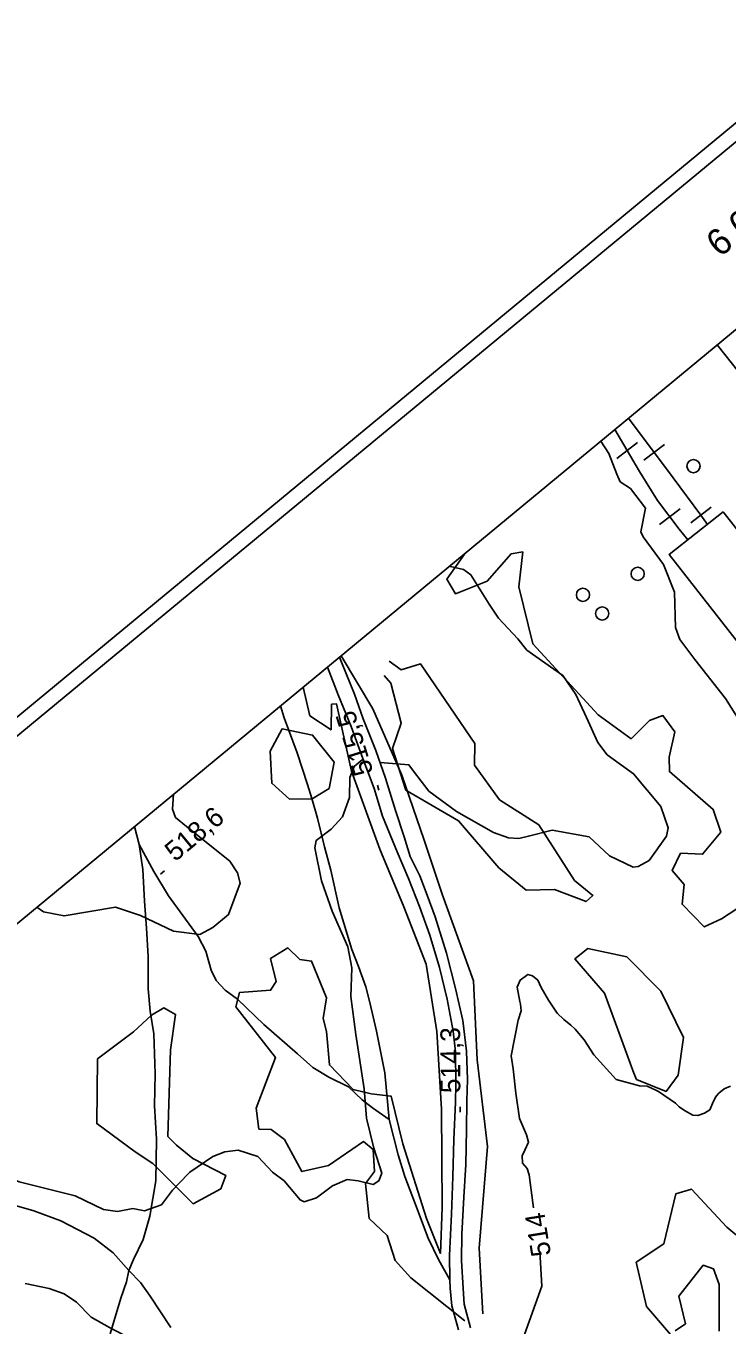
# Model space of a CAD drawing. Extents: x 347059 to 352153, y 6073752 to 6078601.
# Drawn here: x 347435.5 to 347595.5, y 6075937.3 to 6076233.9 of the extents above; entities that cross this region are included whole.
import ezdxf

# ---------------------------------------------------------------- set-up
doc = ezdxf.new("R2010")
doc.units = 0
for name, color, linetype in [('Level 19', 7, 'Continuous'), ('Level 2', 7, 'Continuous'), ('Level 22', 7, 'Continuous'), ('Level 23', 7, 'Continuous'), ('Level 3', 7, 'Continuous'), ('Level 31', 7, 'Continuous'), ('Level 36', 7, 'Continuous'), ('Level 4', 7, 'Continuous'), ('Level 44', 7, 'Continuous'), ('Level 60', 7, 'Continuous'), ('Level 61', 7, 'Continuous')]:
    doc.layers.add(name, color=color, linetype=linetype)

msp = doc.modelspace()

# ---------------------------------------------------------------- linework, layer by layer
at = {"layer": 'Level 19'}
for points in [[(347534.19, 6075936.44), (347532.69, 6075941.88), (347532.27, 6075945.9), (347532.23, 6075947.84), (347532.14, 6075953.36), (347532.58, 6075962.81), (347532.87, 6075971.37), (347533.15, 6075979.85), (347533.52, 6075988.4), (347533.59, 6075992.46), (347533.54, 6075999.83), (347533.01, 6076004.59), (347531.57, 6076011.9), (347529.88, 6076019.07), (347527.68, 6076026.48), (347525.29, 6076033.05), (347522.76, 6076039.43), (347520.18, 6076045.52), (347516.85, 6076053.62), (347514.94, 6076059.91), (347512.13, 6076067.4), (347509.68, 6076074.13), (347506.69, 6076081.3), (347504.26, 6076087.65)], [(347507.01, 6076089.92), (347507.47, 6076088.75), (347510.48, 6076081.46), (347512.41, 6076075.87), (347515.36, 6076068.65), (347517.51, 6076062.27), (347519.83, 6076054.9), (347521.82, 6076048.9), (347523.18, 6076044.4), (347525.33, 6076040.05), (347527.07, 6076035.64), (347528.89, 6076030.7), (347531.47, 6076022.41), (347533.5, 6076014.32), (347535.18, 6076006.99), (347535.99, 6076000.05), (347536.22, 6075993.52), (347536.06, 6075988.7), (347536.01, 6075982.15), (347535.89, 6075974.19), (347535.44, 6075966.7), (347534.95, 6075958.27), (347534.9, 6075952.25), (347535.27, 6075945.84), (347535.52, 6075942.28), (347536.9, 6075936.88)]]:
    msp.add_lwpolyline(points, dxfattribs=at)
at = {"layer": 'Level 2'}
for points in [[(347600.81, 6076071.44), (347595.11, 6076080.47), (347588.14, 6076089.38), (347584.7, 6076093.92), (347583.73, 6076096.72), (347583.49, 6076104.75), (347580.96, 6076111.05), (347576.36, 6076117.38), (347575.83, 6076118.52), (347576.89, 6076123.89), (347573.45, 6076128.43), (347571.09, 6076129.95), (347570.32, 6076131.64), (347568.53, 6076136.37), (347566.68, 6076139.22)], [(347543.33, 6076098.82), (347541.22, 6076101.99), (347536.97, 6076108.69), (347535.36, 6076109.95), (347532.36, 6076110.63), (347532.16, 6076110.7)], [(347516.28, 6076065.91), (347522.88, 6076065.31), (347523.95, 6076063.89), (347527.39, 6076059.36), (347533.74, 6076054.68), (347542.15, 6076049.89), (347545.6, 6076048.68), (347547.99, 6076048.54), (347550.14, 6076049.1), (347555.57, 6076050.43), (347563.99, 6076048.89), (347568.66, 6076044.58), (347574.07, 6076041.97), (347575.22, 6076042.13), (347577.68, 6076043.48), (347581.68, 6076049.1), (347582.07, 6076050.94), (347580.41, 6076055.86), (347574.15, 6076063.33), (347568.1, 6076067.66), (347566, 6076070.46), (347563.38, 6076076.14), (347560.94, 6076081.37), (347558.02, 6076085.74), (347549.81, 6076091.53), (347547.73, 6076094.13), (347543.33, 6076098.82)], [(347459.87, 6075964.09), (347462.52, 6075963.56), (347466.37, 6075964.97), (347468.94, 6075968.31), (347470.27, 6075969.75), (347472.83, 6075972.4), (347478.15, 6075975.97), (347480.87, 6075977.02), (347483.87, 6075977.4), (347488.36, 6075975.95), (347491.71, 6075972.4), (347494.4, 6075970.41), (347498.02, 6075966.1), (347499, 6075965.66), (347501.75, 6075966.51), (347505.42, 6075969.27), (347508.78, 6075970.72), (347511.28, 6075970.44), (347514.75, 6075969.57), (347516.04, 6075970.44), (347516.66, 6075972.18), (347514.9, 6075977.85), (347513.22, 6075984.72), (347512.68, 6075991.43), (347510.78, 6076003.85), (347509.62, 6076012.51), (347509.87, 6076018.99), (347508.9, 6076023.82), (347505.33, 6076031.94), (347502.89, 6076038.91), (347501.43, 6076046.42), (347501.73, 6076048.1), (347505.13, 6076050.64), (347507.71, 6076053.45), (347509.31, 6076057.91), (347509.41, 6076062.46), (347510.37, 6076064.94), (347512.24, 6076066.46), (347512.5, 6076066.42)], [(347437.95, 6076032.85), (347439.47, 6076031.78), (347444.15, 6076030.89), (347455.88, 6076032.86), (347461.62, 6076031), (347469.14, 6076027.41), (347475.18, 6076026.62), (347478.1, 6076028.22), (347481.66, 6076031.19), (347484.32, 6076038.37), (347483.73, 6076040.73), (347481.98, 6076043.38), (347471.27, 6076051.99), (347469.59, 6076053.34), (347468.92, 6076055.26), (347469.15, 6076058.63)], [(347551.34, 6075964.24), (347551.14, 6075965.43), (347550.36, 6075971.8), (347549.85, 6075973.23), (347548.8, 6075974.48), (347548.75, 6075976.16), (347549.3, 6075977.41), (347550.2, 6075979.22), (347549.71, 6075980.93), (347548.11, 6075984.63), (347547.31, 6075990.43), (347546.65, 6075996.01), (347546.24, 6075998.93), (347547.84, 6076007.07), (347548.51, 6076009.18), (347548.38, 6076010.74), (347548.18, 6076011.32), (347547.6, 6076014.62), (347548.24, 6076016.24), (347550, 6076017.54), (347551.07, 6076017.17), (347552.31, 6076016.19), (347553.05, 6076014.55), (347554.71, 6076011.67), (347556.74, 6076008.71), (347558.23, 6076007.27), (347559.81, 6076005.97), (347560.8, 6076005.01), (347562.87, 6076002.62), (347565.07, 6075999.21), (347570.16, 6075993.52), (347575.51, 6075992.08), (347577.22, 6075992.04), (347579.27, 6075991.08), (347579.86, 6075990.83), (347583.7, 6075988.16), (347584.53, 6075987.28), (347585.78, 6075986.46), (347587.69, 6075985.39), (347588.83, 6075985.31), (347590.33, 6075985.85), (347591.53, 6075986.66), (347592.4, 6075988.63), (347592.95, 6075989.57), (347593.1, 6075989.84), (347593.63, 6075990.45), (347594.87, 6075991.38), (347596.3, 6075992.01)], [(347459.87, 6075964.09), (347456.36, 6075963.43), (347453.15, 6075963.92), (347446.71, 6075967.02), (347433.94, 6075970.2), (347426.06, 6075973.57), (347418.44, 6075976.11), (347415.29, 6075978.55), (347410.61, 6075985.41), (347402.54, 6075996.32), (347398.71, 6076000.42)], [(347546.28, 6075904.34), (347546.31, 6075904.34), (347546.04, 6075911), (347545.31, 6075914.68), (347544.95, 6075921.26), (347546.87, 6075930.39), (347548.84, 6075934.27), (347553.19, 6075946.39), (347552.76, 6075954.34)], [(347435.26, 6075947), (347440.72, 6075945.85), (347444.21, 6075944.67), (347446.99, 6075942.75), (347450.35, 6075939.33), (347454.54, 6075936.97), (347457.69, 6075935.26), (347459.64, 6075933.7), (347463.27, 6075930.11), (347467.36, 6075925.18), (347473.51, 6075917.74), (347478.21, 6075912.38), (347482.68, 6075908.43), (347485.54, 6075906.57), (347487.68, 6075904.78), (347488.11, 6075903.95), (347488.18, 6075903.21)]]:
    msp.add_lwpolyline(points, dxfattribs=at)
at = {"layer": 'Level 22'}
for points in [[(347493.55, 6076078.79), (347494.43, 6076076.05), (347497.35, 6076068.06), (347499.69, 6076060.86), (347500.7, 6076057.66), (347501.98, 6076053.17), (347503.64, 6076046.66), (347505.06, 6076041.31), (347506.97, 6076032.75), (347509.82, 6076023.19), (347511.39, 6076019.33), (347513.03, 6076014.69), (347513.98, 6076011.12), (347515.47, 6076004.55), (347517.39, 6075995.09), (347518.4, 6075984.4), (347520.39, 6075976.36), (347521.92, 6075971.4), (347524.37, 6075965.03), (347527.28, 6075957.32), (347529.6, 6075952.51), (347532.23, 6075947.84)], [(347454.66, 6075935.55), (347457.11, 6075943.69), (347458.41, 6075947.37), (347458.93, 6075950), (347460.01, 6075952.44), (347462.24, 6075957.07), (347463.7, 6075962.4), (347465.13, 6075970.42), (347465.29, 6075979.92), (347464.81, 6075987.51), (347464.93, 6075994.86), (347464.61, 6076003.94), (347463.83, 6076009.16), (347463.37, 6076014.27), (347463.36, 6076021.58), (347462.96, 6076028.1), (347462.5, 6076034.26), (347462.16, 6076041.43), (347461.3, 6076047.17), (347460.2, 6076051.24)], [(347461.3, 6076047.17), (347464.68, 6076041.03), (347468.03, 6076035.46), (347471.26, 6076030.99), (347474.79, 6076026.17), (347476.48, 6076022.8), (347477.74, 6076018.52), (347478.89, 6076016.12), (347480.92, 6076013.93), (347483.76, 6076011.85), (347489.74, 6076006.11), (347497.47, 6075999.38), (347500.97, 6075996.27), (347504.59, 6075994.08), (347509.05, 6075991.87), (347512.24, 6075988.94), (347514.58, 6075987.09), (347518.4, 6075984.4)]]:
    msp.add_lwpolyline(points, dxfattribs=at)
at = {"layer": 'Level 23'}
for p, q in [((347570.32, 6076135.28), (347575.02, 6076138.87)), ((347576.47, 6076134.83), (347581.18, 6076138.42)), ((347580.05, 6076120.18), (347584.76, 6076123.77)), ((347587.19, 6076120.54), (347591.89, 6076124.13))]:
    msp.add_line(p, q, dxfattribs=at)
for points in [[(347712.4, 6076005.09), (347708.24, 6076010.8), (347703.32, 6076017.24), (347697.37, 6076025.51), (347689.33, 6076036.69), (347683.55, 6076044.04), (347681.95, 6076046.08), (347674.73, 6076055.46), (347666.49, 6076066.31), (347656.23, 6076079.58), (347645.2, 6076094.02), (347634.71, 6076107.48), (347624.12, 6076121.15), (347616.85, 6076130.5), (347609.67, 6076139.93), (347598.16, 6076154.94), (347593.25, 6076161.18)], [(347572.98, 6076144.43), (347583.18, 6076130.8), (347589.54, 6076122.33), (347591.02, 6076120.22)], [(347569.86, 6076141.85), (347575.48, 6076132.29), (347579.58, 6076125.67), (347584.57, 6076119.14), (347586.51, 6076116.68)]]:
    msp.add_lwpolyline(points, dxfattribs=at)
at = {"layer": 'Level 3'}
for p, q in [((347516.03, 6076059.57), (347515.67, 6076060.71)), ((347466.14, 6076040.38), (347467.06, 6076041.15)), ((347534.59, 6075986.12), (347534.59, 6075987.32))]:
    msp.add_line(p, q, dxfattribs=at)
at = {"layer": 'Level 31'}
msp.add_lwpolyline([(347594.64, 6076123.05), (347626.65, 6076082.23), (347614.26, 6076072.51), (347582.25, 6076113.33), (347594.64, 6076123.05)], dxfattribs=at)
at = {"layer": 'Level 36'}
for centre in [(347587.82, 6076133.51), (347575.09, 6076108.93), (347562.6, 6076104.13), (347567, 6076099.89)]:
    msp.add_circle(centre, 1.5, dxfattribs=at)
at = {"layer": 'Level 4'}
msp.add_lwpolyline([(347430.62, 6075965.48), (347437.23, 6075963.59), (347443.45, 6075961.28), (347451.05, 6075957.36), (347455.39, 6075953.97), (347458.31, 6075950.65), (347458.93, 6075950), (347461.59, 6075947.19), (347463.83, 6075944.13), (347468.54, 6075936.97)], dxfattribs=at)
at = {"layer": 'Level 44'}
for points in [[(347535.98, 6076113.86), (347535.56, 6076113.41), (347531.55, 6076107.71), (347533.49, 6076104.4), (347540.7, 6076107.25), (347546.21, 6076113.48), (347548.85, 6076113.93), (347548, 6076105.95), (347551.15, 6076092.95), (347566.09, 6076076.77), (347573.64, 6076071.31), (347577.78, 6076075.46), (347580.87, 6076076.6), (347583.6, 6076072.89), (347582.26, 6076067.07), (347582.33, 6076063.81), (347592.32, 6076055.16), (347594.04, 6076049.99), (347589.92, 6076044.94), (347584.9, 6076045.17), (347582.98, 6076041.26), (347585.74, 6076038.04), (347585.23, 6076033.53), (347590.28, 6076028.35), (347594.25, 6076030.23), (347602.97, 6076035.9)], [(347539.72, 6075940.05), (347538.9, 6075955.06), (347540.82, 6075978.27), (347538.46, 6075998.03), (347537.65, 6076016.05), (347530.43, 6076035.83), (347526.33, 6076048.13), (347521.26, 6076062.98), (347514.67, 6076078.12), (347507.41, 6076090.25)], [(347517.25, 6076085.72), (347518.74, 6076083.98), (347521.13, 6076074.87), (347519.14, 6076069.09), (347522.16, 6076059.6), (347534.22, 6076052.57), (347543.4, 6076041.87), (347549.6, 6076036.76), (347556.12, 6076036.91), (347563.31, 6076034.16), (347564.87, 6076035.5), (347560.67, 6076038.99), (347552.53, 6076051.64), (347543.54, 6076057.37), (347537.81, 6076065.28), (347537.94, 6076070.22), (347525.52, 6076088.39), (347521.12, 6076087.03), (347518.34, 6076089.03)], [(347498.73, 6076083.08), (347500.24, 6076076.56), (347505.11, 6076073.34), (347505.23, 6076079.18), (347506.37, 6076079.25), (347509.76, 6076063.88), (347516.26, 6076046.14), (347521.71, 6076032.97), (347526.79, 6076019.83), (347529.24, 6076004.52), (347530.34, 6075986.74), (347530.43, 6075964.31), (347530.07, 6075953.85), (347526.91, 6075961.83), (347521.5, 6075978.84), (347518.8, 6075989.77), (347514.28, 6075990.28), (347510.13, 6075991.26), (347504.71, 6075996.87), (347504.07, 6076004.47), (347503.33, 6076007.45), (347504.09, 6076012.18), (347500.67, 6076020.57), (347497.94, 6076020.94), (347495.22, 6076023.59), (347491.29, 6076021.13), (347492.6, 6076015.92), (347491.31, 6076013.91), (347484.21, 6076013.4), (347483.39, 6076010.14), (347492.41, 6075998.57), (347488.03, 6075986.97), (347488.64, 6075982.22), (347491.4, 6075982.16), (347494.47, 6075979.82), (347498.46, 6075972.52), (347504.5, 6075973.92), (347512.48, 6075979.4), (347514.71, 6075977.58), (347515.05, 6075972.53), (347512.97, 6075969.85), (347513.82, 6075961.82), (347517.92, 6075957.93), (347519.76, 6075952.26), (347523.29, 6075948.33), (347535.63, 6075938.46)], [(347504.65, 6076059.98), (347505.84, 6076065.98), (347500.87, 6076072.13), (347493.91, 6076073.56), (347491.17, 6076068.5), (347491.58, 6076061.16), (347495.61, 6076057.52), (347500.82, 6076057.6), (347504.65, 6076059.98)], [(347454.84, 6076046.81), (347454.89, 6076046.76), (347455.65, 6076047.48)], [(347574.86, 6075993.53), (347581.57, 6075990.82), (347584.3, 6075994.52), (347585.52, 6076003.12), (347580.39, 6076013.68), (347572.61, 6076021.52), (347563.73, 6076023.43), (347560.78, 6076021.05), (347567.5, 6076013.22), (347574.25, 6075994.97), (347574.86, 6075993.53)], [(347467.88, 6075980.52), (347468.42, 6076000.29), (347469.6, 6076008.39), (347466.96, 6076009.89), (347464.15, 6076008.24), (347460.04, 6076004.42), (347451.77, 6075998.24), (347451.61, 6075983.47), (347460.39, 6075977.03), (347464.42, 6075974.35), (347473.63, 6075965.2), (347479.91, 6075968.61), (347481.11, 6075971.61), (347473.54, 6075975.53), (347469.79, 6075978.56), (347467.88, 6075980.52)], [(347606.06, 6075937.08), (347606.09, 6075941.8), (347603.65, 6075945), (347602.62, 6075953.95), (347595.42, 6075959.87), (347587.37, 6075968.55), (347583.78, 6075967.44), (347581.04, 6075956.02), (347574.78, 6075951.86), (347577.1, 6075941.75), (347582.56, 6075935.39)], [(347583.66, 6075936.18), (347585.98, 6075937.83), (347584.45, 6075944.12), (347590.04, 6075951.17), (347592.41, 6075950.34), (347593.69, 6075946.74), (347593.71, 6075939.75), (347593.69, 6075936.16)]]:
    msp.add_lwpolyline(points, dxfattribs=at)
at = {"layer": 'Level 60'}
for points in [[(350488.49, 6078600.77), (347058.77, 6075766.69)], [(350488.06, 6078596.06), (347063.49, 6075766.23)]]:
    msp.add_lwpolyline(points, dxfattribs=at)
msp.add_lwpolyline([(347109.95, 6075761.81), (348728.53, 6073803.05), (351407.22, 6076016.53), (349788.63, 6077975.29)], close=True, dxfattribs=at)

# ---------------------------------------------------------------- texts
at = {"layer": 'Level 2'}
msp.add_text('514', height=4.5, rotation=99.1059, dxfattribs=at).set_placement((347555.33, 6075953.53))
at = {"layer": 'Level 3'}
for s, rotation, p in [('515,5', 107.2946, (347514.8, 6076063.7)), ('518,6', 39.62, (347469.5, 6076043.1)), ('514,3', 90.2569, (347534.62, 6075990.44))]:
    msp.add_text(s, height=4.5, rotation=rotation, dxfattribs=at).set_placement(p)
at = {"layer": 'Level 61'}
msp.add_text('6 076 200 m N.', height=6.0001, rotation=39.3644, dxfattribs=at).set_placement((347593.86, 6076180.98))

doc.saveas('drawing.dxf')
